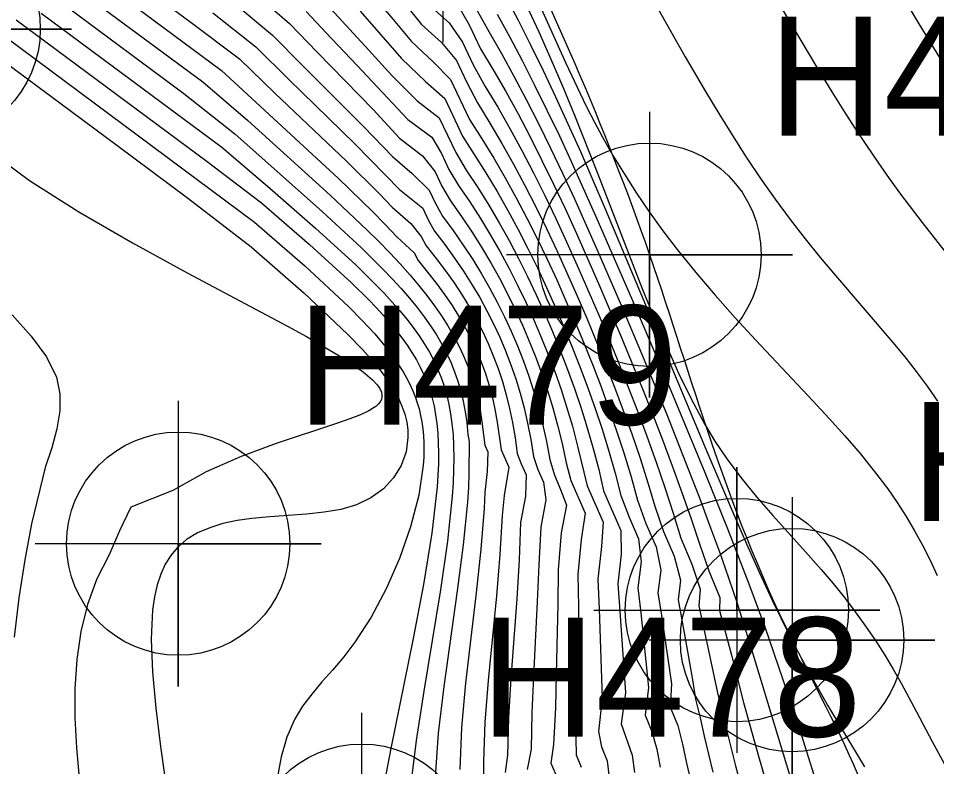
# Model space of a CAD drawing. Extents: x 2602990 to 2605851, y 618069 to 619180.
# Drawn here: x 2604062.27 to 2604081.55, y 618732.18 to 618747.89 of the extents above; entities that cross this region are included whole.
import ezdxf

# ---------------------------------------------------------------- set-up
doc = ezdxf.new("R2010")
doc.units = 0
for name, color, linetype in [('DTM Contours Major', 7, 'Continuous'), ('DTM Contours Minor', 7, 'Continuous'), ('Exist DTM Breakline Underwater', 7, 'Continuous'), ('Exist DTM QL2 LIDAR Elevation Point', 7, 'Continuous'), ('Exist DTM Regular Point CELL', 7, 'Continuous'), ('Exist DTM Regular Point Cogo Number', 7, 'Continuous'), ('Exist DTM Regular Point Underwater CELL', 7, 'Continuous'), ('Exist DTM Regular Point Underwater Cogo Number', 7, 'Continuous'), ('Exist Structure Major Bridge WW Cogo Point CELL', 7, 'Continuous')]:
    doc.layers.add(name, color=color, linetype=linetype)

# ---------------------------------------------------------------- blocks, each defined once
blk = doc.blocks.new('EXIST DTM REGULAR POINT UNDERWATER')
at = {"layer": 'Exist DTM Regular Point Underwater CELL'}
blk.add_lwpolyline([(0, 0.06), (0, -0.06), (0, 0), (0.06, 0), (-0.06, 0)], dxfattribs=at)
blk.add_circle((0, 0), 0.04688, dxfattribs=at)
blk = doc.blocks.new('EXIST STRUCTURE MAJOR BRIDGE WW COGO POINT')
at = {"layer": 'Exist Structure Major Bridge WW Cogo Point CELL'}
blk.add_lwpolyline([(-0.06, 0), (0.06, 0), (0, 0), (0, 0.06), (0, -0.06)], dxfattribs=at)
blk.add_circle((0, 0), 0.04688, dxfattribs=at)
blk = doc.blocks.new('EXIST DTM REGULAR POINT')
at = {"layer": 'Exist DTM Regular Point CELL'}
blk.add_lwpolyline([(0, 0.06), (0, -0.06), (0, 0), (0.06, 0), (-0.06, 0)], dxfattribs=at)
blk.add_circle((0, 0), 0.04688, dxfattribs=at)

msp = doc.modelspace()

# ---------------------------------------------------------------- linework, layer by layer
at = {"layer": 'DTM Contours Major'}
for points in [[(2604068.664, 618748.278), (2604069.631, 618747.222), (2604070.112, 618746.69), (2604070.64, 618746.156), (2604071.107, 618745.797), (2604071.451, 618745.068), (2604071.672, 618744.703), (2604071.914, 618744.336), (2604072.145, 618743.967), (2604072.364, 618743.595), (2604072.572, 618743.221), (2604072.77, 618742.845), (2604072.96, 618742.467), (2604073.14, 618742.086), (2604073.314, 618741.702), (2604073.483, 618741.31), (2604073.644, 618740.915), (2604073.798, 618740.516), (2604073.944, 618740.113), (2604074.082, 618739.706), (2604074.212, 618739.293), (2604074.337, 618738.856), (2604074.453, 618738.413), (2604074.557, 618737.965), (2604074.919, 618737.133), (2604074.925, 618736.638), (2604074.853, 618736.017), (2604074.9, 618735.444), (2604075.013, 618733.724), (2604074.926, 618733.077), (2604075.153, 618732.42), (2604075.207, 618732.055)], [(2604073.146, 618748.317), (2604073.762, 618746.948), (2604074.055, 618746.325), (2604074.206, 618746.018), (2604074.364, 618745.711), (2604074.529, 618745.404), (2604074.753, 618745.01), (2604074.992, 618744.614), (2604075.246, 618744.218), (2604075.516, 618743.822), (2604075.8, 618743.427), (2604076.099, 618743.035), (2604076.49, 618742.552), (2604076.898, 618742.074), (2604077.318, 618741.602), (2604077.744, 618741.138), (2604078.948, 618739.858), (2604079.291, 618739.488), (2604079.622, 618739.12), (2604079.939, 618738.752), (2604080.239, 618738.382), (2604080.52, 618738.007), (2604080.719, 618737.72), (2604080.906, 618737.428), (2604081.083, 618737.13), (2604081.25, 618736.824), (2604081.408, 618736.511), (2604081.558, 618736.188)], [(2604062.227, 618747.856), (2604066.232, 618744.884), (2604067.373, 618744.013), (2604068.38, 618743.143), (2604069.266, 618742.336), (2604069.618, 618741.988), (2604069.78, 618741.82), (2604069.93, 618741.656), (2604070.071, 618741.495), (2604070.202, 618741.337), (2604070.322, 618741.18), (2604070.433, 618741.025), (2604070.534, 618740.871), (2604070.626, 618740.717), (2604070.709, 618740.562), (2604070.782, 618740.406), (2604070.849, 618740.245), (2604070.906, 618740.081), (2604070.955, 618739.914), (2604070.997, 618739.742), (2604071.03, 618739.564), (2604071.056, 618739.381), (2604071.076, 618739.181), (2604071.087, 618738.974), (2604071.092, 618738.758), (2604071.089, 618738.533), (2604071.079, 618738.299), (2604071.063, 618738.055), (2604070.951, 618737.079), (2604070.775, 618736.003), (2604070.557, 618734.867), (2604070.087, 618732.56), (2604069.855, 618731.32)]]:
    msp.add_lwpolyline(points, dxfattribs=at)
at = {"layer": 'DTM Contours Minor'}
for points in [[(2604070.623, 618759.389), (2604072.42, 618757.056), (2604073.118, 618756.131), (2604073.808, 618755.198), (2604074.503, 618754.233), (2604074.843, 618753.747), (2604075.178, 618753.258), (2604075.506, 618752.767), (2604075.827, 618752.272), (2604076.094, 618751.848), (2604076.616, 618750.991), (2604077.382, 618749.685), (2604078.37, 618747.979), (2604079.025, 618746.873), (2604079.349, 618746.343), (2604079.592, 618745.956), (2604079.833, 618745.58), (2604080.073, 618745.217), (2604080.312, 618744.865), (2604080.551, 618744.526), (2604080.789, 618744.199), (2604081.244, 618743.602), (2604081.904, 618742.761)], [(2604074.024, 618758.556), (2604075.441, 618756.634), (2604076.365, 618755.359), (2604076.935, 618754.554), (2604077.482, 618753.758), (2604078.014, 618752.958), (2604078.458, 618752.261), (2604079.127, 618751.179), (2604081.176, 618747.771), (2604081.614, 618747.053)], [(2604075.153, 618749.056), (2604076.27, 618747.081), (2604076.694, 618746.354), (2604076.973, 618745.89), (2604077.259, 618745.43), (2604077.551, 618744.975), (2604077.851, 618744.528), (2604078.159, 618744.089), (2604078.475, 618743.661), (2604078.787, 618743.26), (2604079.105, 618742.868), (2604079.425, 618742.486), (2604080.63, 618741.081), (2604080.88, 618740.779), (2604081.12, 618740.475), (2604081.35, 618740.167), (2604081.567, 618739.853)], [(2604069.362, 618748.774), (2604070.137, 618747.865), (2604070.524, 618747.403), (2604070.986, 618746.967), (2604071.344, 618746.607), (2604071.742, 618745.762), (2604072.002, 618745.359), (2604072.252, 618744.951), (2604072.492, 618744.537), (2604072.724, 618744.118), (2604072.947, 618743.693), (2604073.161, 618743.264), (2604073.369, 618742.832), (2604073.571, 618742.396), (2604073.766, 618741.957), (2604073.959, 618741.508), (2604074.146, 618741.057), (2604074.327, 618740.604), (2604074.502, 618740.148), (2604074.669, 618739.689), (2604074.828, 618739.229), (2604074.986, 618738.745), (2604075.134, 618738.259), (2604075.271, 618737.771), (2604075.443, 618737.281), (2604075.661, 618736.791), (2604075.759, 618736.3), (2604075.695, 618735.824), (2604075.77, 618735.347), (2604075.979, 618733.919), (2604075.956, 618733.425), (2604076.115, 618733.044), (2604076.209, 618732.646), (2604076.295, 618732.247), (2604076.482, 618731.446)], [(2604064.835, 618748.593), (2604065.9, 618747.804), (2604066.91, 618747.041), (2604067.655, 618746.316), (2604069.157, 618744.89), (2604069.844, 618744.209), (2604070.115, 618743.926), (2604070.512, 618743.578), (2604070.73, 618743.311), (2604070.835, 618743.11), (2604071.044, 618742.847), (2604071.239, 618742.588), (2604071.419, 618742.332), (2604071.586, 618742.077), (2604071.74, 618741.824), (2604071.881, 618741.572), (2604072.011, 618741.318), (2604072.13, 618741.063), (2604072.24, 618740.8), (2604072.341, 618740.534), (2604072.431, 618740.262), (2604072.512, 618739.984), (2604072.582, 618739.698), (2604072.644, 618739.403), (2604072.698, 618739.083), (2604072.742, 618738.752), (2604072.827, 618738.537), (2604072.929, 618738.306), (2604072.915, 618737.859), (2604072.811, 618737.3), (2604072.786, 618736.519), (2604072.734, 618735.701), (2604072.607, 618734.027), (2604072.559, 618733.207), (2604072.54, 618732.421), (2604072.492, 618732.056)], [(2604064.318, 618748.442), (2604066.536, 618746.796), (2604068.982, 618744.531), (2604069.713, 618743.825), (2604069.974, 618743.561), (2604070.218, 618743.303), (2604070.583, 618742.964), (2604070.662, 618742.804), (2604070.861, 618742.562), (2604071.046, 618742.324), (2604071.217, 618742.09), (2604071.374, 618741.857), (2604071.518, 618741.626), (2604071.649, 618741.396), (2604071.769, 618741.165), (2604071.878, 618740.932), (2604071.978, 618740.693), (2604072.067, 618740.449), (2604072.146, 618740.2), (2604072.215, 618739.945), (2604072.275, 618739.682), (2604072.325, 618739.41), (2604072.404, 618738.83), (2604072.565, 618738.462), (2604072.468, 618737.872), (2604072.428, 618737.449), (2604072.381, 618736.629), (2604072.306, 618735.763), (2604072.131, 618733.983), (2604072.065, 618733.113), (2604072.034, 618732.284), (2604072.034, 618732.028)], [(2604067.249, 618748.405), (2604067.961, 618747.782), (2604068.542, 618747.178), (2604069.134, 618746.574), (2604069.716, 618745.972), (2604070.269, 618745.375), (2604070.757, 618744.999), (2604071.02, 618744.667), (2604071.163, 618744.364), (2604071.341, 618744.056), (2604071.573, 618743.73), (2604071.791, 618743.405), (2604071.996, 618743.081), (2604072.189, 618742.756), (2604072.37, 618742.431), (2604072.54, 618742.106), (2604072.7, 618741.778), (2604072.851, 618741.448), (2604072.996, 618741.11), (2604073.132, 618740.769), (2604073.259, 618740.423), (2604073.378, 618740.071), (2604073.487, 618739.713), (2604073.588, 618739.349), (2604073.683, 618738.958), (2604073.767, 618738.559), (2604073.868, 618738.184), (2604074.169, 618737.497), (2604074.088, 618736.949), (2604074.017, 618736.209), (2604074.029, 618735.538), (2604074.03, 618734.182), (2604074.037, 618733.512), (2604073.974, 618732.771), (2604073.978, 618732.423), (2604074.088, 618732.164)], [(2604063.798, 618748.293), (2604066.144, 618746.553), (2604067.088, 618745.743), (2604068.816, 618744.174), (2604069.59, 618743.444), (2604069.836, 618743.2), (2604070.067, 618742.963), (2604070.283, 618742.731), (2604070.495, 618742.498), (2604070.673, 618742.284), (2604070.847, 618742.067), (2604071.007, 618741.853), (2604071.153, 618741.642), (2604071.287, 618741.433), (2604071.408, 618741.223), (2604071.518, 618741.014), (2604071.617, 618740.802), (2604071.706, 618740.585), (2604071.785, 618740.364), (2604071.854, 618740.137), (2604071.912, 618739.904), (2604071.962, 618739.663), (2604072.001, 618739.414), (2604072.033, 618739.142), (2604072.066, 618738.927), (2604072.128, 618738.784), (2604072.114, 618738.376), (2604072.065, 618737.935), (2604072.05, 618737.6), (2604071.981, 618736.741), (2604071.88, 618735.826), (2604071.766, 618734.879), (2604071.658, 618733.928), (2604071.575, 618732.998), (2604071.535, 618732.115)], [(2604066.799, 618748.204), (2604067.609, 618747.535), (2604068.244, 618746.891), (2604069.524, 618745.611), (2604070.122, 618744.985), (2604070.535, 618744.629), (2604070.892, 618744.283), (2604071.02, 618744.011), (2604071.174, 618743.736), (2604071.4, 618743.431), (2604071.611, 618743.129), (2604071.808, 618742.828), (2604071.992, 618742.527), (2604072.164, 618742.227), (2604072.325, 618741.926), (2604072.475, 618741.624), (2604072.615, 618741.32), (2604072.748, 618741.009), (2604072.872, 618740.693), (2604072.986, 618740.373), (2604073.092, 618740.046), (2604073.188, 618739.713), (2604073.274, 618739.371), (2604073.355, 618739.004), (2604073.425, 618738.627), (2604073.522, 618738.3), (2604073.653, 618737.996), (2604073.777, 618737.666), (2604073.668, 618737.089), (2604073.604, 618736.31), (2604073.596, 618735.589), (2604073.557, 618734.128), (2604073.546, 618733.409), (2604073.501, 618732.644), (2604073.45, 618732.253), (2604073.545, 618732.025)], [(2604070.393, 618748.186), (2604070.735, 618747.759), (2604071.151, 618747.381), (2604071.466, 618747.003), (2604071.679, 618746.552), (2604071.906, 618746.111), (2604072.167, 618745.69), (2604072.421, 618745.262), (2604072.666, 618744.825), (2604072.903, 618744.381), (2604073.134, 618743.93), (2604073.358, 618743.473), (2604073.575, 618743.012), (2604073.787, 618742.546), (2604073.995, 618742.076), (2604074.201, 618741.596), (2604074.402, 618741.113), (2604074.598, 618740.628), (2604074.788, 618740.142), (2604074.97, 618739.653), (2604075.146, 618739.164), (2604075.321, 618738.651), (2604075.486, 618738.138), (2604075.641, 618737.627), (2604075.812, 618737.115), (2604076.039, 618736.599), (2604076.169, 618736.092), (2604076.119, 618735.679), (2604076.275, 618734.834), (2604076.423, 618734.003), (2604076.486, 618733.594), (2604076.58, 618733.205), (2604076.664, 618732.82), (2604076.847, 618732.063)], [(2604071.471, 618748.213), (2604071.731, 618747.753), (2604071.972, 618747.251), (2604072.239, 618746.806), (2604072.502, 618746.349), (2604072.76, 618745.88), (2604073.013, 618745.399), (2604073.262, 618744.906), (2604073.506, 618744.403), (2604073.747, 618743.892), (2604073.984, 618743.374), (2604074.449, 618742.32), (2604074.911, 618741.236), (2604075.358, 618740.146), (2604075.574, 618739.601), (2604075.783, 618739.059), (2604075.996, 618738.493), (2604076.199, 618737.933), (2604076.393, 618737.379), (2604076.575, 618736.834), (2604076.766, 618736.288), (2604076.995, 618735.726), (2604076.991, 618735.453), (2604077.238, 618734.519), (2604077.496, 618733.526), (2604077.806, 618732.397), (2604078.179, 618731.116)], [(2604072.499, 618748.354), (2604072.762, 618747.85), (2604073.025, 618747.331), (2604073.286, 618746.795), (2604073.547, 618746.243), (2604073.807, 618745.675), (2604074.068, 618745.092), (2604074.589, 618743.889), (2604075.382, 618742.008), (2604076.726, 618738.791), (2604077.284, 618737.483), (2604077.559, 618736.854), (2604077.83, 618736.249), (2604078.097, 618735.673), (2604078.458, 618734.93), (2604078.521, 618734.806), (2604078.71, 618734.446), (2604078.896, 618734.104), (2604079.259, 618733.467), (2604080.03, 618732.174)], [(2604062.752, 618748), (2604066.543, 618745.186), (2604067.553, 618744.319), (2604068.509, 618743.482), (2604069.361, 618742.703), (2604069.764, 618742.307), (2604069.947, 618742.117), (2604070.118, 618741.932), (2604070.277, 618741.75), (2604070.424, 618741.572), (2604070.56, 618741.396), (2604070.684, 618741.222), (2604070.797, 618741.05), (2604070.899, 618740.877), (2604070.99, 618740.704), (2604071.072, 618740.529), (2604071.145, 618740.349), (2604071.209, 618740.165), (2604071.263, 618739.976), (2604071.308, 618739.782), (2604071.345, 618739.582), (2604071.373, 618739.373), (2604071.395, 618739.147), (2604071.407, 618738.91), (2604071.412, 618738.663), (2604071.408, 618738.405), (2604071.397, 618738.136), (2604071.379, 618737.856), (2604071.279, 618736.913), (2604071.132, 618735.89), (2604070.783, 618733.76), (2604070.624, 618732.727), (2604070.505, 618731.767)], [(2604063.276, 618748.145), (2604065.747, 618746.312), (2604066.816, 618745.463), (2604068.658, 618743.824), (2604069.472, 618743.07), (2604069.701, 618742.847), (2604069.916, 618742.631), (2604070.117, 618742.42), (2604070.305, 618742.214), (2604070.479, 618742.013), (2604070.64, 618741.816), (2604070.789, 618741.622), (2604070.924, 618741.43), (2604071.047, 618741.24), (2604071.159, 618741.05), (2604071.259, 618740.859), (2604071.349, 618740.667), (2604071.429, 618740.469), (2604071.499, 618740.267), (2604071.56, 618740.06), (2604071.61, 618739.847), (2604071.652, 618739.627), (2604071.684, 618739.399), (2604071.708, 618739.15), (2604071.736, 618739.003), (2604071.727, 618738.335), (2604071.717, 618738.039), (2604071.697, 618737.73), (2604071.609, 618736.832), (2604071.483, 618735.865), (2604071.201, 618733.857), (2604071.087, 618732.879), (2604071.019, 618731.961)], [(2604066.351, 618748.004), (2604067.257, 618747.288), (2604067.947, 618746.604), (2604069.337, 618745.251), (2604069.98, 618744.596), (2604070.271, 618744.291), (2604070.763, 618743.899), (2604070.876, 618743.66), (2604071.006, 618743.421), (2604071.224, 618743.137), (2604071.427, 618742.856), (2604071.616, 618742.578), (2604071.792, 618742.301), (2604071.955, 618742.025), (2604072.106, 618741.748), (2604072.246, 618741.471), (2604072.375, 618741.192), (2604072.497, 618740.905), (2604072.609, 618740.615), (2604072.711, 618740.319), (2604072.803, 618740.017), (2604072.886, 618739.707), (2604072.96, 618739.389), (2604073.027, 618739.046), (2604073.083, 618738.692), (2604073.175, 618738.418), (2604073.292, 618738.151), (2604073.347, 618737.778), (2604073.24, 618737.206), (2604073.194, 618736.413), (2604073.164, 618735.644), (2604073.082, 618734.077), (2604073.053, 618733.307), (2604073.033, 618732.542), (2604072.952, 618732.118)], [(2604068.313, 618748.03), (2604068.842, 618747.465), (2604069.381, 618746.899), (2604070.45, 618745.762), (2604070.95, 618745.391), (2604071.15, 618745.05), (2604071.306, 618744.717), (2604071.507, 618744.378), (2604071.745, 618744.032), (2604071.969, 618743.685), (2604072.181, 618743.337), (2604072.382, 618742.988), (2604072.571, 618742.637), (2604072.751, 618742.286), (2604072.921, 618741.932), (2604073.084, 618741.575), (2604073.24, 618741.211), (2604073.389, 618740.843), (2604073.53, 618740.47), (2604073.662, 618740.093), (2604073.785, 618739.711), (2604073.9, 618739.322), (2604074.01, 618738.908), (2604074.212, 618738.071), (2604074.545, 618737.313), (2604074.509, 618736.798), (2604074.434, 618736.111), (2604074.464, 618735.489), (2604074.502, 618734.237), (2604074.526, 618733.617), (2604074.452, 618732.918), (2604074.509, 618732.592), (2604074.632, 618732.298), (2604074.676, 618731.95)], [(2604069.445, 618748.037), (2604069.883, 618747.544), (2604070.316, 618747.047), (2604070.816, 618746.559), (2604071.224, 618746.205), (2604071.594, 618745.416), (2604072.083, 618744.642), (2604072.319, 618744.251), (2604072.544, 618743.855), (2604072.76, 618743.456), (2604072.967, 618743.054), (2604073.166, 618742.648), (2604073.357, 618742.24), (2604073.542, 618741.829), (2604073.723, 618741.409), (2604073.897, 618740.986), (2604074.065, 618740.56), (2604074.226, 618740.131), (2604074.379, 618739.699), (2604074.523, 618739.264), (2604074.665, 618738.804), (2604074.797, 618738.34), (2604074.917, 618737.872), (2604075.09, 618737.416), (2604075.29, 618736.961), (2604075.345, 618736.477), (2604075.277, 618735.929), (2604075.338, 618735.406), (2604075.498, 618733.836), (2604075.427, 618733.26), (2604075.572, 618732.918), (2604075.674, 618732.547), (2604075.74, 618732.164)], [(2604070.949, 618748.113), (2604071.311, 618747.795), (2604071.594, 618747.386), (2604071.821, 618746.909), (2604072.071, 618746.46), (2604072.334, 618746.021), (2604072.59, 618745.572), (2604072.839, 618745.113), (2604073.082, 618744.645), (2604073.32, 618744.168), (2604073.552, 618743.684), (2604073.78, 618743.194), (2604074.003, 618742.699), (2604074.442, 618741.69), (2604074.657, 618741.177), (2604074.868, 618740.662), (2604075.073, 618740.146), (2604075.272, 618739.629), (2604075.464, 618739.113), (2604075.658, 618738.573), (2604075.842, 618738.035), (2604076.015, 618737.502), (2604076.177, 618736.972), (2604076.409, 618736.429), (2604076.582, 618735.9), (2604076.553, 618735.555), (2604076.718, 618734.812), (2604076.95, 618733.729), (2604077.133, 618732.95), (2604077.325, 618732.195), (2604077.523, 618731.468)], [(2604071.881, 618748.09), (2604072.144, 618747.614), (2604072.41, 618747.152), (2604072.673, 618746.676), (2604072.932, 618746.186), (2604073.189, 618745.682), (2604073.443, 618745.164), (2604073.694, 618744.636), (2604073.942, 618744.097), (2604074.434, 618742.996), (2604074.923, 618741.864), (2604075.409, 618740.715), (2604075.88, 618739.567), (2604076.341, 618738.406), (2604076.566, 618737.822), (2604076.781, 618737.248), (2604076.986, 618736.687), (2604077.178, 618736.141), (2604077.359, 618735.61), (2604077.671, 618734.616), (2604078.468, 618731.983)], [(2604072.938, 618748.16), (2604073.196, 618747.602), (2604073.449, 618747.031), (2604073.699, 618746.449), (2604073.945, 618745.854), (2604074.428, 618744.639), (2604075.376, 618742.196), (2604075.618, 618741.597), (2604076.126, 618740.44), (2604076.391, 618739.897), (2604076.676, 618739.374), (2604076.894, 618739.012), (2604077.126, 618738.664), (2604077.436, 618738.246), (2604077.765, 618737.843), (2604078.105, 618737.451), (2604078.793, 618736.689), (2604079.125, 618736.313), (2604079.374, 618736.02), (2604079.612, 618735.725), (2604079.839, 618735.428), (2604080.057, 618735.129), (2604080.264, 618734.825), (2604080.461, 618734.517), (2604080.634, 618734.226), (2604080.802, 618733.931), (2604081.127, 618733.327), (2604081.454, 618732.704), (2604081.712, 618732.226)], [(2604072.321, 618747.977), (2604072.585, 618747.496), (2604072.848, 618747), (2604073.109, 618746.488), (2604073.368, 618745.962), (2604073.627, 618745.421), (2604073.884, 618744.867), (2604074.396, 618743.729), (2604075.164, 618741.961), (2604075.932, 618740.156), (2604076.682, 618738.351), (2604077.164, 618737.153), (2604077.606, 618736.014), (2604077.938, 618735.113), (2604078.321, 618734.01), (2604078.711, 618732.832), (2604079.111, 618731.556)], [(2604061.72, 618747.7), (2604067.226, 618743.611), (2604068.284, 618742.692), (2604069.199, 618741.841), (2604069.491, 618741.546), (2604069.751, 618741.263), (2604069.98, 618740.99), (2604070.084, 618740.856), (2604070.179, 618740.725), (2604070.267, 618740.595), (2604070.347, 618740.466), (2604070.42, 618740.337), (2604070.486, 618740.209), (2604070.546, 618740.079), (2604070.598, 618739.949), (2604070.644, 618739.818), (2604070.683, 618739.686), (2604070.716, 618739.552), (2604070.742, 618739.416), (2604070.762, 618739.272), (2604070.776, 618739.125), (2604070.784, 618738.976), (2604070.785, 618738.824), (2604070.78, 618738.668), (2604070.769, 618738.51), (2604070.675, 618737.874), (2604070.506, 618737.213), (2604070.275, 618736.55), (2604069.995, 618735.91), (2604069.677, 618735.314), (2604069.335, 618734.788), (2604069.101, 618734.485), (2604068.869, 618734.212), (2604068.643, 618733.955), (2604068.43, 618733.702), (2604068.237, 618733.444), (2604068.07, 618733.166), (2604067.909, 618732.797), (2604067.789, 618732.385), (2604067.704, 618731.927)], [(2604061.231, 618747.525), (2604064.335, 618745.224), (2604065.82, 618744.118), (2604067.158, 618743.094), (2604068.261, 618742.127), (2604069.19, 618741.252), (2604069.495, 618740.934), (2604069.758, 618740.635), (2604069.909, 618740.445), (2604070.041, 618740.262), (2604070.153, 618740.085), (2604070.248, 618739.912), (2604070.324, 618739.744), (2604070.382, 618739.579), (2604070.423, 618739.411), (2604070.446, 618739.246), (2604070.45, 618739.085), (2604070.409, 618738.784), (2604070.307, 618738.5), (2604070.147, 618738.241), (2604069.934, 618738.013), (2604069.673, 618737.822), (2604069.368, 618737.675), (2604069.043, 618737.579), (2604068.69, 618737.517), (2604068.319, 618737.478), (2604067.551, 618737.425), (2604067.172, 618737.389), (2604066.862, 618737.344), (2604066.567, 618737.28), (2604066.289, 618737.194), (2604066.033, 618737.083), (2604065.804, 618736.943), (2604065.604, 618736.77), (2604065.469, 618736.609), (2604065.355, 618736.425), (2604065.261, 618736.22), (2604065.186, 618735.992), (2604065.129, 618735.742), (2604065.089, 618735.47), (2604065.059, 618734.856), (2604065.084, 618734.165), (2604065.154, 618733.408), (2604065.255, 618732.598), (2604065.579, 618730.321)], [(2604061.625, 618745.135), (2604062.506, 618744.481), (2604063.541, 618743.822), (2604064.664, 618743.174), (2604065.812, 618742.548), (2604067.919, 618741.426), (2604068.319, 618741.206), (2604068.68, 618741), (2604069.001, 618740.807), (2604069.278, 618740.628), (2604069.508, 618740.464), (2604069.706, 618740.296), (2604069.8, 618740.195), (2604069.856, 618740.117), (2604069.891, 618740.042), (2604069.904, 618739.984), (2604069.903, 618739.941), (2604069.891, 618739.888), (2604069.865, 618739.838), (2604069.826, 618739.789), (2604069.773, 618739.741), (2604069.708, 618739.695), (2604069.631, 618739.649), (2604069.451, 618739.563), (2604069.229, 618739.477), (2604068.97, 618739.387), (2604067.683, 618738.963), (2604066.949, 618738.691), (2604066.212, 618738.364), (2604065.516, 618737.975), (2604064.634, 618737.623), (2604064.392, 618737.129), (2604064.176, 618736.624), (2604063.918, 618736.117), (2604063.722, 618735.578), (2604063.584, 618735.011), (2604063.498, 618734.423), (2604063.458, 618733.819), (2604063.459, 618733.202), (2604063.492, 618732.573), (2604063.551, 618731.934)], [(2604062.144, 618741.66), (2604062.543, 618741.216), (2604062.862, 618740.782), (2604063.071, 618740.353), (2604063.145, 618740.003), (2604063.142, 618739.645), (2604063.08, 618739.27), (2604062.976, 618738.87), (2604062.834, 618738.457), (2604062.549, 618737.274), (2604062.405, 618736.52), (2604062.283, 618735.719), (2604062.185, 618734.892)]]:
    msp.add_lwpolyline(points, dxfattribs=at)
at = {"layer": 'Exist DTM Breakline Underwater'}
msp.add_spline([(2604035.635, 618783.826), (2604046.922, 618788.857), (2604054.404, 618776.065), (2604063.935, 618764.917), (2604066.818, 618760.072), (2604072.056, 618750.919), (2604075.519, 618742.925), (2604078.512, 618734.835), (2604080.138, 618728.889), (2604076.945, 618726.238), (2604077.07, 618715.964)], degree=3, dxfattribs=at)
at = {"layer": 'Exist DTM QL2 LIDAR Elevation Point'}
msp.add_line((2604070, 618740), (2604070, 618740), dxfattribs=at)

# ---------------------------------------------------------------- block references
at = {"layer": 'Exist DTM Regular Point CELL', "xscale": 50, "yscale": 50}
for p in [(2604060.388, 618747.662), (2604065.627, 618736.858), (2604069.477, 618730.308)]:
    msp.add_blockref('EXIST DTM REGULAR POINT', p, dxfattribs=at)
at = {"layer": 'Exist DTM Regular Point Underwater CELL', "xscale": 50, "yscale": 50}
for p in [(2604075.519, 618742.925), (2604075.519, 618742.925), (2604078.512, 618734.835), (2604078.512, 618734.835)]:
    msp.add_blockref('EXIST DTM REGULAR POINT UNDERWATER', p, dxfattribs=at)
at = {"layer": 'Exist Structure Major Bridge WW Cogo Point CELL', "xscale": 50, "yscale": 50}
for p in [(2604071.182, 618750.388), (2604077.354, 618735.465)]:
    msp.add_blockref('EXIST STRUCTURE MAJOR BRIDGE WW COGO POINT', p, dxfattribs=at)

# ---------------------------------------------------------------- texts
at = {"layer": 'Exist DTM Regular Point Cogo Number'}
for s, p in [('H479', (2604068.127, 618739.358)), ('H478', (2604071.977, 618732.808))]:
    msp.add_text(s, height=2.5, dxfattribs=at).set_placement(p)
at = {"layer": 'Exist DTM Regular Point Underwater Cogo Number'}
for s, p in [('H461', (2604078.019, 618745.425)), ('H460', (2604081.012, 618737.335))]:
    msp.add_text(s, height=2.5, dxfattribs=at).set_placement(p)

doc.saveas('drawing.dxf')
